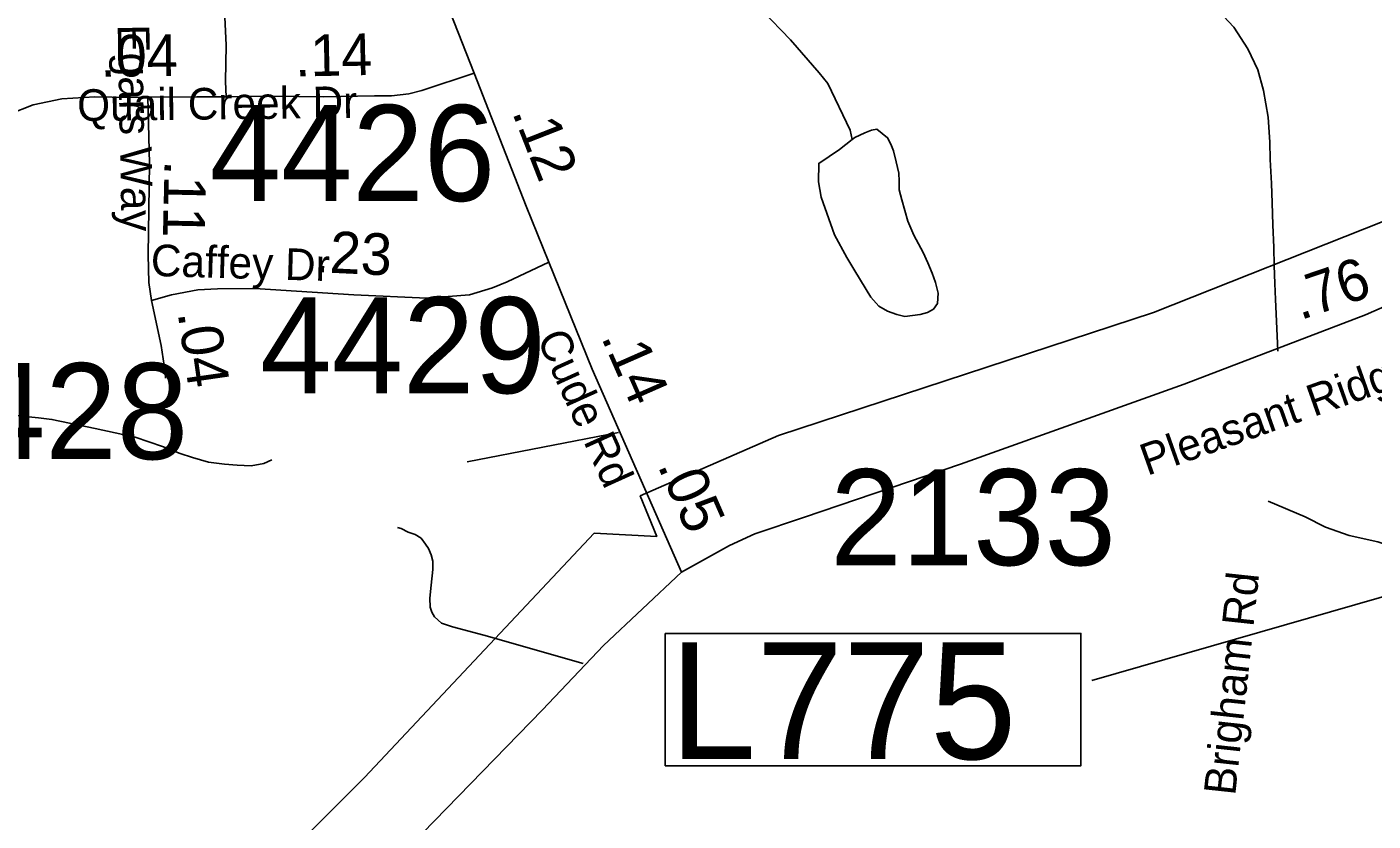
# Model space of a CAD drawing. Extents: x 1662474 to 1856135, y 779280 to 917889.
# Drawn here: x 1710519 to 1714557, y 862304 to 864686 of the extents above; entities that cross this region are included whole.
import ezdxf

# ---------------------------------------------------------------- set-up
doc = ezdxf.new("R2010")
doc.units = 0
for name, color, linetype in [('Cogo Default Point CELL', 7, 'Continuous'), ('Exist Boundary Political City Limit New', 7, 'Continuous'), ('Exist Hydrographic Misc Water Feature', 7, 'Continuous'), ('Exist Hydrographic Pond Under 1500 Sq Ft', 7, 'Continuous'), ('Exist Road Non-System Type 51', 7, 'Continuous'), ('Exist Road Non-System Type 51 Label', 7, 'Continuous'), ('Exist Road Secondary Mileage Tenths English Label', 7, 'Continuous'), ('Exist Road Secondary Type 51 Attributed', 7, 'Continuous'), ('Exist Road Secondary Type 51 Label', 7, 'Continuous'), ('Map Preparation Boundary City Limit Buffer Line', 7, 'Continuous'), ('Prop DGN Element Guardrail', 7, 'Continuous'), ('Prop Horizontal Alignment Station Label', 7, 'Continuous')]:
    doc.layers.add(name, color=color, linetype=linetype)

msp = doc.modelspace()

# ---------------------------------------------------------------- linework, layer by layer
at = {"layer": 'Exist Boundary Political City Limit New'}
msp.add_lwpolyline([(1710942.4, 861845.7), (1711531.5, 862434.8), (1712220.8, 863168.2), (1712408.4, 863157.9), (1712358.9, 863279.5), (1712773.5, 863461), (1713898, 863830.1), (1714589.1, 864104.1)], dxfattribs=at)
at = {"layer": 'Exist Hydrographic Misc Water Feature'}
for points in [[(1712994.7, 864348.9), (1712988.7, 864377), (1712921.2, 864517), (1712895.4, 864548.7), (1712809.7, 864647.2), (1712724.2, 864736)], [(1711253.8, 863388.1), (1711229.5, 863376.3), (1711191.6, 863369.6), (1711149.6, 863372.1), (1711111.4, 863374.6), (1711063.6, 863380.5), (1711015.5, 863394.6), (1710979.3, 863406.9), (1710925.6, 863427.6), (1710843.8, 863455.6), (1710723.6, 863481.8), (1710594, 863509.1), (1710553.8, 863513.2), (1710456, 863523.3)]]:
    msp.add_lwpolyline(points, dxfattribs=at)
at = {"layer": 'Exist Hydrographic Pond Under 1500 Sq Ft'}
msp.add_lwpolyline([(1712994.7, 864348.9), (1712956.3, 864318.5), (1712894.1, 864277), (1712893.9, 864221.3), (1712901.8, 864175.2), (1712941.2, 864062.7), (1712978.9, 863994.6), (1713002.6, 863954.9), (1713050.3, 863875.9), (1713074.1, 863848.3), (1713100.4, 863833.9), (1713128.2, 863823.4), (1713152.1, 863818), (1713198.3, 863823.6), (1713220.2, 863829.8), (1713238.2, 863839.2), (1713250.3, 863857.1), (1713252.4, 863887.3), (1713244.6, 863919.5), (1713234.8, 863947.6), (1713221.1, 863979.1), (1713207.1, 864009.7), (1713179.2, 864062), (1713161.4, 864103.4), (1713143.6, 864167.8), (1713135.8, 864197.4), (1713136, 864223.7), (1713134.2, 864247.6), (1713126.2, 864282.1), (1713118.4, 864314.3), (1713110.5, 864334.2), (1713100.8, 864354.1), (1713068.8, 864380.1), (1713052.8, 864376.4), (1713032.6, 864368.6), (1713002.3, 864354.5), (1712994.7, 864348.9)], dxfattribs=at)
at = {"layer": 'Exist Road Non-System Type 51'}
msp.add_line((1712293.6, 863470.1), (1711839.6, 863381.7), dxfattribs=at)
for points in [[(1714271.6, 863713.4), (1714269, 863759.9), (1714264.5, 863868.5), (1714262.9, 863916.9), (1714260.6, 863970.4), (1714259.2, 864024.7), (1714256.9, 864092.9), (1714254, 864158.4), (1714252.4, 864216.6), (1714248.8, 864288.5), (1714247.1, 864340.7), (1714242.5, 864415.8), (1714228.9, 864495.9), (1714211, 864557.5), (1714181.6, 864621), (1714139.1, 864685.4), (1714077.9, 864752), (1713959, 864839.4), (1713834.9, 864931.2), (1713734.1, 865026), (1713613.4, 865209.2)], [(1714242.5, 863264.1), (1714353, 863217.1), (1714414.4, 863185.9), (1714485.2, 863160.7), (1714571.9, 863142.1), (1714656.9, 863114), (1714723.9, 863092.2), (1714770.6, 863068.6)], [(1712187.6, 862776.7), (1711889.8, 862861.5), (1711795.5, 862886.7), (1711763, 862897.9), (1711741.8, 862916.9), (1711734.1, 862930.8), (1711729.1, 862945.8), (1711727.9, 862973.2), (1711731.8, 863012.1), (1711736.8, 863058.4), (1711736.8, 863083.5), (1711731.8, 863102.4), (1711724.1, 863121.4), (1711715.2, 863135.2), (1711701.6, 863152.9), (1711684, 863163.9), (1711662.8, 863171.2), (1711641.5, 863181.4), (1711631.2, 863185.1)]]:
    msp.add_lwpolyline(points, dxfattribs=at)
at = {"layer": 'Exist Road Secondary Type 51 Attributed'}
for points in [[(1710593.5, 868749.2), (1710595.3, 868498.4), (1710621.1, 868220.4), (1710672.6, 867932), (1710755, 867633.3), (1710868.3, 867324.4), (1710899.2, 867190.5), (1710925, 867010.2), (1710935.3, 866783.7), (1710940.3, 866318.4), (1710991.3, 866127.8), (1711047.1, 866005.1), (1711138.9, 865838), (1711273.3, 865677.2), (1711391.9, 865532.3), (1711467.7, 865449.4), (1711500, 865395.3), (1711581.4, 865248.6), (1711657.7, 865064.7), (1711860.5, 864547.6)], [(1712482.2, 863050.3), (1712627.1, 863130.7), (1712702.9, 863165.6), (1712851.5, 863215.6), (1713319.3, 863374.9), (1713990.3, 863614.5), (1714534, 863822.2), (1714764.5, 863923.8), (1714937.3, 864001.1), (1715029.8, 864057.2), (1715101.1, 864119.4), (1715163.3, 864190.7), (1715243.7, 864307.5), (1715304.3, 864410.6), (1715351.3, 864519.8), (1715425.3, 864707.1), (1715475, 864831.2), (1715515.1, 864906.9), (1715557.8, 864985.7), (1715584.5, 865026.6)], [(1711116.5, 864477.1), (1711114.9, 864522.2), (1711116.9, 864632.1), (1711109.1, 864801), (1711101.2, 864842.1), (1711085.5, 864883.3), (1711038.2, 864987.5)], [(1711860.5, 864547.6), (1711703.9, 864496), (1711664.5, 864485.2), (1711613, 864479.9), (1711561.5, 864479.9), (1711409.3, 864476.6), (1711256.3, 864479), (1711116.5, 864477.1)], [(1711860.5, 864547.6), (1712016.8, 864149.1), (1712084.7, 863980.8)], [(1710882.1, 864475.7), (1710825.5, 864474.7), (1710722.9, 864476.6), (1710624, 864470.9), (1710538.2, 864452.3), (1710466.4, 864424.7), (1710407.6, 864388.9), (1710355, 864351.4), (1710255.8, 864253.7), (1710139.5, 864113.1)], [(1711116.5, 864477.1), (1711028.5, 864477.1), (1710882.1, 864475.7)], [(1710882.1, 864475.7), (1710887.1, 864277.1), (1710882.8, 864002.5), (1710884.9, 863919.5), (1710892.4, 863866.1)], [(1712084.7, 863980.8), (1711959.4, 863921.3), (1711916, 863903.5), (1711847, 863883), (1711719.2, 863872.8), (1711499.4, 863883), (1711202.6, 863901.2), (1711090.7, 863901), (1711032, 863897.5), (1710953.3, 863883.1), (1710892.4, 863866.1)], [(1712084.7, 863980.8), (1712214.3, 863660.1), (1712482.2, 863050.3)], [(1710892.4, 863866.1), (1710922.1, 863730.3), (1710930.6, 863670.9), (1710933.5, 863648.3), (1710934.9, 863632.7)], [(1709324.6, 858143.7), (1709649.5, 858892.8), (1710038.6, 859829), (1710242.6, 860293.9), (1710344.1, 860508.8), (1710512.4, 860833.3), (1710703, 861149.8), (1710888.1, 861388.9), (1711059.8, 861600.6), (1711235.7, 861791.7), (1711526.1, 862082.9), (1712065.2, 862637.9), (1712248.7, 862830.5), (1712482.2, 863050.3)]]:
    msp.add_lwpolyline(points, dxfattribs=at)
at = {"layer": 'Map Preparation Boundary City Limit Buffer Line'}
msp.add_lwpolyline([(1710942.4, 861845.7), (1711531.5, 862434.8), (1712220.8, 863168.2), (1712408.4, 863157.9), (1712358.9, 863279.5), (1712773.5, 863461), (1713898, 863830.1), (1714589.1, 864104.1)], dxfattribs=at)
at = {"layer": 'Prop Horizontal Alignment Station Label'}
msp.add_line((1715644.3, 863282), (1713713.3, 862725.6), dxfattribs=at)
msp.add_lwpolyline([(1712434.1, 862866.8), (1713681, 862866.8), (1713681, 862470.1), (1712434.1, 862470.1)], close=True, dxfattribs=at)

# ---------------------------------------------------------------- texts
at = {"layer": 'Cogo Default Point CELL'}
for s, p in [('4426', (1711067, 864164.3)), ('4429', (1711218.9, 863587.6)), ('4428', (1710146.1, 863389.7)), ('2133', (1712929, 863071.6))]:
    msp.add_text(s, height=288, dxfattribs=at).set_placement(p)
at = {"layer": 'Exist Road Non-System Type 51 Label'}
msp.add_text('Brigham Rd', height=95, rotation=83.8348, dxfattribs=at).set_placement((1714143.5, 862378.8))
at = {"layer": 'Exist Road Secondary Mileage Tenths English Label'}
for s, rotation, p in [('.11', 268.6974, (1710932.3, 864287.1)), ('.76', 18.7999, (1714338.8, 863806.2))]:
    msp.add_text(s, height=125, rotation=rotation, dxfattribs=at).set_placement(p)
at = {"layer": 'Exist Road Secondary Type 51 Label'}
for s, rotation, p in [('Egars Way', 271.0909, (1710791.3, 864693.2)), ('Quail Creek Dr', 0.6862, (1710670.4, 864403.8)), ('Caffey Dr', 358.3394, (1710889.8, 863939.4)), ('Cude Rd', 294.3625, (1712047.5, 863752.5)), ('Pleasant Ridge Rd', 19.5172, (1713879.6, 863339.2))]:
    msp.add_text(s, height=95, rotation=rotation, dxfattribs=at).set_placement(p)
at = {"layer": 'Prop DGN Element Guardrail'}
for s, rotation, p in [('.04', 0.5258, (1710739.7, 864536.9)), ('.14', 1.2304, (1711323.8, 864537.3)), ('.12', 291.4115, (1711973.5, 864430.7)), ('.23', 357.3388, (1711379, 863951.2)), ('.04', 278.135, (1710971.2, 863828.9)), ('.14', 293.7257, (1712240.5, 863755.6)), ('.05', 293.7257, (1712409.8, 863370.6))]:
    msp.add_text(s, height=125, rotation=rotation, dxfattribs=at).set_placement(p)
at = {"layer": 'Prop Horizontal Alignment Station Label'}
msp.add_text('L775', height=350, dxfattribs=at).set_placement((1712446.6, 862489.9))

doc.saveas('drawing.dxf')
